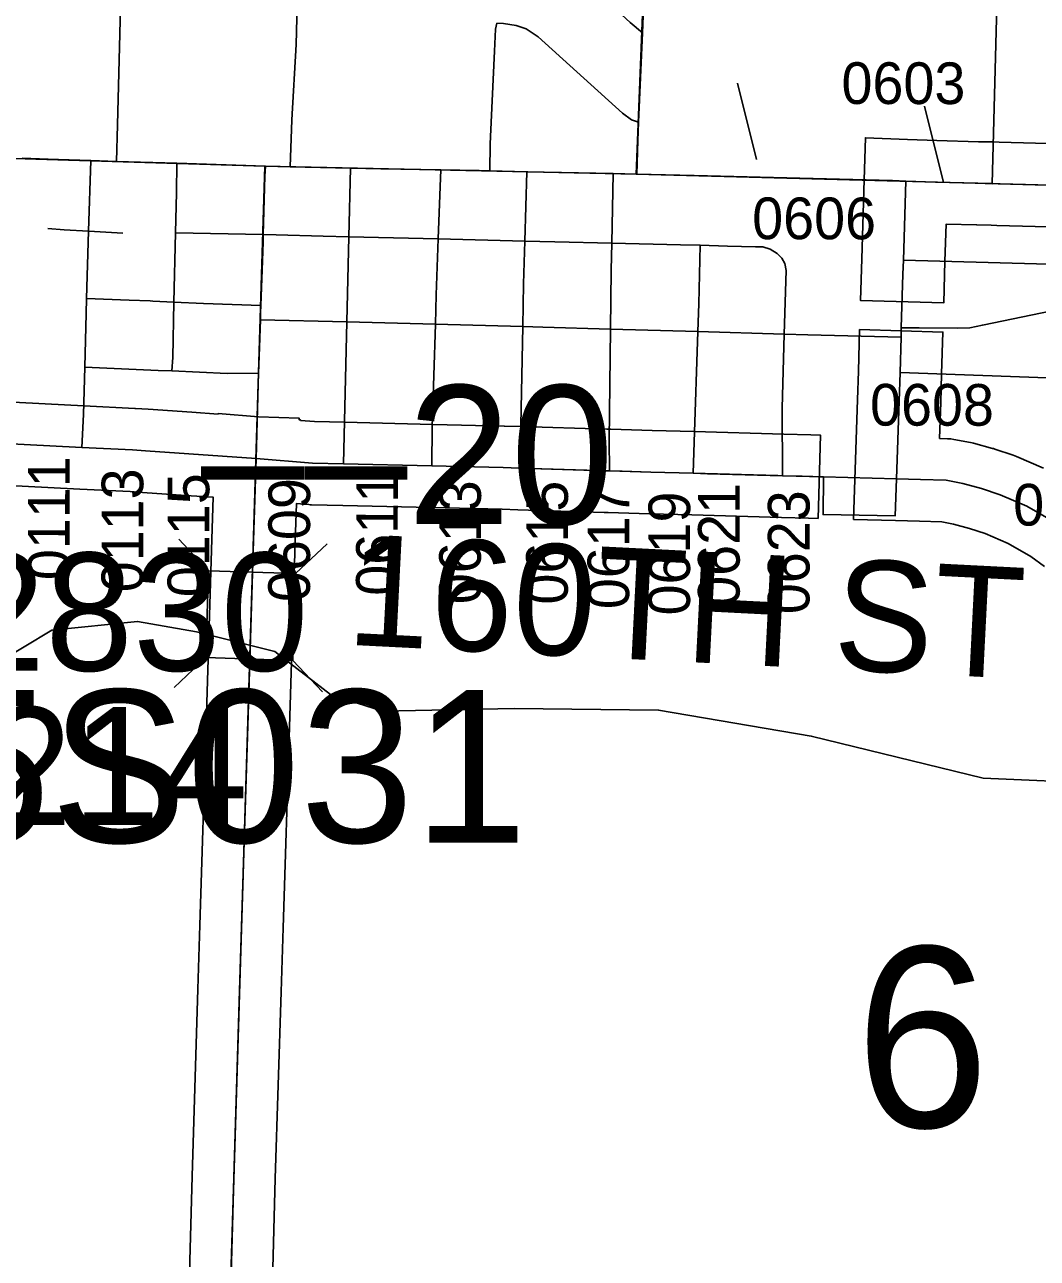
# Model space of a CAD drawing. Extents: x -157.2 to -99.3, y 12.2 to 46.2.
# Drawn here: x -116.931 to -116.201, y 33.541 to 34.429 of the extents above; entities that cross this region are included whole.
import ezdxf

# ---------------------------------------------------------------- set-up
doc = ezdxf.new("R2010")
doc.units = 0
for name, color, linetype in [('tdCoCityStreetMajor', 7, 'Continuous'), ('tdCoCityStreetMinor', 7, 'Continuous'), ('tdCoCorpBndry', 7, 'Continuous'), ('tdCoHydroRiver', 7, 'Continuous'), ('tdCoSecRdNmbr', 7, 'Continuous'), ('tdCoSecRdTxt', 7, 'Continuous'), ('tdCoSecRteBand', 7, 'Continuous'), ('tdCoSecRteCL', 7, 'Continuous'), ('tdCoSectLine', 7, 'Continuous'), ('tdCoSectNmbr', 7, 'Continuous'), ('tdCoStrucPriMaintName', 7, 'Continuous'), ('tdCoStrucSec', 7, 'Continuous'), ('tdCoStrucSecCoName', 7, 'Continuous'), ('tdCoStrucSecFHWANum', 7, 'Continuous'), ('tdCoSurfAsphalt', 7, 'Continuous'), ('tdCoSurfAsphaltUnbanded', 7, 'Continuous'), ('tdCoSurfConc', 7, 'Continuous'), ('tdCoTwpBndryShd', 7, 'Continuous'), ('tdStHwyPriRefPost1', 7, 'Continuous'), ('tdStHwyPriRefPost5', 7, 'Continuous')]:
    doc.layers.add(name, color=color, linetype=linetype)

msp = doc.modelspace()

# ---------------------------------------------------------------- linework, layer by layer
at = {"layer": 'tdCoCityStreetMajor'}
for p, q in [((-116.93259, 34.33323), (-116.91381, 34.33245)), ((-116.86449, 34.33081), (-116.82121, 34.32945)), ((-116.82121, 34.32945), (-116.75727, 34.32745)), ((-116.73941, 34.327), (-116.69592, 34.32592)), ((-116.59569, 34.32397), (-116.56905, 34.32338)), ((-116.35526, 34.10347), (-116.30266, 34.10201))]:
    msp.add_line(p, q, dxfattribs=at)
for points in [[(-116.4898, 34.32161), (-116.48906, 34.34583), (-116.48848, 34.3591), (-116.48569, 34.42348), (-116.48462, 34.44818), (-116.48369, 34.47816), (-116.48215, 34.52758), (-116.48086, 34.56003), (-116.47895, 34.60798), (-116.47745, 34.6464)], [(-116.48569, 34.42348), (-116.49448, 34.43091), (-116.54576, 34.47827), (-116.56551, 34.49651), (-116.57771, 34.50732), (-116.61927, 34.54411), (-116.64451, 34.56717), (-116.65363, 34.57551), (-116.66272, 34.58382), (-116.70662, 34.62476), (-116.72666, 34.64296)], [(-116.91381, 34.33245), (-116.89868, 34.33182), (-116.88304, 34.33139), (-116.86449, 34.33081)], [(-116.69592, 34.32592), (-116.67407, 34.32538), (-116.63104, 34.32463), (-116.60329, 34.32414), (-116.59569, 34.32397)], [(-116.56905, 34.32338), (-116.50668, 34.32199), (-116.4898, 34.32161), (-116.44842, 34.32069), (-116.30563, 34.31699), (-116.296, 34.31661)], [(-116.30017, 34.17873), (-116.29942, 34.20415), (-116.29922, 34.21086), (-116.29807, 34.24958), (-116.29776, 34.25972)]]:
    msp.add_lwpolyline(points, dxfattribs=at)
at = {"layer": 'tdCoCityStreetMinor'}
for p, q in [((-116.88464, 34.28046), (-116.88304, 34.33139)), ((-116.75727, 34.32745), (-116.73941, 34.327)), ((-116.69708, 34.27654), (-116.69592, 34.32592)), ((-116.63146, 34.31272), (-116.63104, 34.32463)), ((-116.63279, 34.2749), (-116.63146, 34.31272)), ((-116.88615, 34.23207), (-116.88464, 34.28046)), ((-116.88439, 34.28045), (-116.86009, 34.27917)), ((-116.82204, 34.27933), (-116.75886, 34.27807)), ((-116.71571, 34.27701), (-116.69708, 34.27654)), ((-116.69708, 34.27654), (-116.63279, 34.2749)), ((-116.63279, 34.2749), (-116.57045, 34.27331)), ((-116.88615, 34.23207), (-116.85539, 34.23087)), ((-116.76089, 34.21676), (-116.69853, 34.2151)), ((-116.69853, 34.2151), (-116.63486, 34.21341)), ((-116.76218, 34.1782), (-116.76177, 34.19047))]:
    msp.add_line(p, q, dxfattribs=at)
for points in [[(-116.86449, 34.33081), (-116.8639, 34.35718), (-116.8605, 34.48864)], [(-116.73941, 34.327), (-116.73818, 34.36064), (-116.73522, 34.4149), (-116.7346, 34.43409), (-116.733, 34.48366), (-116.73274, 34.49156)], [(-116.59397, 34.37439), (-116.59239, 34.4102), (-116.59165, 34.42598), (-116.59049, 34.4303)], [(-116.48848, 34.3591), (-116.4935, 34.36063), (-116.50015, 34.36556), (-116.56082, 34.42056), (-116.56945, 34.42623), (-116.5766, 34.42869), (-116.58573, 34.43017), (-116.59049, 34.4303)], [(-116.59569, 34.32397), (-116.59534, 34.34337), (-116.59397, 34.37439)], [(-116.82317, 34.2294), (-116.82204, 34.27933), (-116.82137, 34.30851), (-116.82121, 34.32945)], [(-116.75946, 34.25918), (-116.759, 34.27282), (-116.75886, 34.27807), (-116.75777, 34.32017), (-116.75727, 34.32745)], [(-116.57449, 34.10981), (-116.57353, 34.12898), (-116.57192, 34.21173), (-116.57131, 34.24267), (-116.57045, 34.27331), (-116.56905, 34.32338)], [(-116.50949, 34.10785), (-116.50966, 34.12997), (-116.50869, 34.20996), (-116.50818, 34.25253), (-116.50776, 34.27186), (-116.50668, 34.32199)], [(-116.91409, 34.28237), (-116.90226, 34.28139), (-116.88464, 34.28046), (-116.88439, 34.28045)], [(-116.75886, 34.27807), (-116.74963, 34.27788), (-116.71571, 34.27701)], [(-116.70093, 34.11286), (-116.69853, 34.2151), (-116.69708, 34.27654)], [(-116.63486, 34.21341), (-116.6342, 34.23478), (-116.63279, 34.2749)], [(-116.57045, 34.27331), (-116.54887, 34.27276), (-116.50776, 34.27186)], [(-116.50776, 34.27186), (-116.50776, 34.27186), (-116.45837, 34.27078), (-116.44421, 34.27037), (-116.42433, 34.2698), (-116.40436, 34.2693), (-116.39893, 34.2693), (-116.39375, 34.26758), (-116.38858, 34.26437), (-116.38537, 34.26116)], [(-116.44925, 34.1061), (-116.4485, 34.12849), (-116.44574, 34.20817), (-116.44505, 34.22812), (-116.44421, 34.27037)], [(-116.76072, 34.22185), (-116.76054, 34.22703), (-116.75946, 34.25918)], [(-116.38473, 34.10429), (-116.38512, 34.15291), (-116.38353, 34.20641), (-116.38216, 34.25229), (-116.38315, 34.25722), (-116.38537, 34.26116)], [(-116.88948, 34.12472), (-116.88822, 34.14841), (-116.88741, 34.18261), (-116.8865, 34.22116), (-116.88615, 34.23207)], [(-116.85539, 34.23087), (-116.84038, 34.23028), (-116.83834, 34.23018), (-116.82317, 34.2294), (-116.80191, 34.22831), (-116.76054, 34.22703)], [(-116.8248, 34.17979), (-116.82408, 34.1894), (-116.82317, 34.2294)], [(-116.76177, 34.19047), (-116.76089, 34.21676), (-116.76072, 34.22185)], [(-116.29922, 34.21086), (-116.28648, 34.21086), (-116.25911, 34.21061), (-116.24998, 34.21086), (-116.24086, 34.21283), (-116.1908, 34.22319), (-116.17773, 34.22467), (-116.1617, 34.22442), (-116.08476, 34.22196)], [(-116.63736, 34.11137), (-116.63716, 34.13959), (-116.63486, 34.21341)], [(-116.63486, 34.21341), (-116.57192, 34.21173), (-116.5575, 34.21135), (-116.50869, 34.20996), (-116.44574, 34.20817), (-116.38353, 34.20641), (-116.36663, 34.20593), (-116.29942, 34.20415)], [(-116.88741, 34.18261), (-116.83446, 34.18022), (-116.8248, 34.17979)], [(-116.8248, 34.17979), (-116.78489, 34.178), (-116.76218, 34.1782)], [(-116.76393, 34.11672), (-116.76245, 34.17023), (-116.76218, 34.1782)]]:
    msp.add_lwpolyline(points, dxfattribs=at)
at = {"layer": 'tdCoCorpBndry'}
for points in [[(-116.22071, 34.80881), (-116.23373, 34.31474), (-116.24423, 34.31502), (-116.27456, 34.31576), (-116.296, 34.31661), (-116.29776, 34.25972), (-116.04516, 34.25267)], [(-116.04862, 34.16967), (-116.30017, 34.17872), (-116.30078, 34.15808), (-116.30266, 34.10201), (-116.30374, 34.0754), (-116.35553, 34.07633), (-116.35526, 34.10347), (-116.37057, 34.1039), (-116.38473, 34.10429), (-116.43873, 34.10581), (-116.44925, 34.1061), (-116.47968, 34.10695), (-116.50029, 34.10758), (-116.50949, 34.10785), (-116.57449, 34.10981), (-116.58596, 34.11016), (-116.63736, 34.11137), (-116.70093, 34.11286), (-116.72349, 34.11339), (-116.76393, 34.11672), (-116.81246, 34.12008), (-116.84377, 34.12225), (-116.85296, 34.12289), (-116.88948, 34.12472), (-116.94984, 34.12775)]]:
    msp.add_lwpolyline(points, dxfattribs=at)
at = {"layer": 'tdCoHydroRiver'}
msp.add_lwpolyline([(-117.10729, 33.85812), (-117.08986, 33.8608), (-117.06582, 33.87434), (-117.01093, 33.92017), (-116.97883, 33.93981), (-116.95122, 33.96903), (-116.91111, 33.99318), (-116.8494, 33.99938), (-116.80701, 33.99192), (-116.7506, 33.97775), (-116.71042, 33.94667), (-116.67288, 33.9346), (-116.57815, 33.93675), (-116.47406, 33.93548), (-116.36412, 33.9167), (-116.2403, 33.88649), (-116.15205, 33.8825)], dxfattribs=at)
at = {"layer": 'tdCoSecRdNmbr'}
for p, q in [((-116.4172, 34.38722), (-116.40346, 34.33226)), ((-116.28265, 34.37057), (-116.26891, 34.31561)), ((-116.28265, 34.37057), (-116.26891, 34.31561))]:
    msp.add_line(p, q, dxfattribs=at)
at = {"layer": 'tdCoSecRteBand'}
for points in [[(-116.07405, 34.28042), (-116.23033, 34.28471), (-116.2344, 34.28482), (-116.24481, 34.28503), (-116.24489, 34.28503), (-116.24496, 34.28503), (-116.26695, 34.28556), (-116.26777, 34.2588), (-116.2687, 34.22881), (-116.32867, 34.23066), (-116.32774, 34.26065), (-116.32599, 34.31754), (-116.32505, 34.34779), (-116.29481, 34.34659), (-116.2736, 34.34575), (-116.24357, 34.34501), (-116.23317, 34.34481), (-116.23315, 34.34481), (-116.23301, 34.34481), (-116.23288, 34.3448), (-116.22868, 34.34469), (-116.07161, 34.34038)], [(-116.33365, 34.07286), (-116.33077, 34.15903), (-116.33016, 34.17961), (-116.32927, 34.2096), (-116.2693, 34.20782), (-116.27018, 34.17784), (-116.2708, 34.15719), (-116.2708, 34.15714), (-116.2708, 34.15708), (-116.27167, 34.13117), (-116.26606, 34.13102), (-116.26367, 34.13096), (-116.26133, 34.13052), (-116.24949, 34.1283), (-116.2483, 34.12808), (-116.24712, 34.12776), (-116.23356, 34.12406), (-116.23276, 34.12384), (-116.23197, 34.12358), (-116.21865, 34.11914), (-116.21738, 34.11871), (-116.21615, 34.11818), (-116.19691, 34.10979)], [(-116.94834, 34.15772), (-116.88797, 34.15468), (-116.85145, 34.15285), (-116.85117, 34.15283), (-116.85088, 34.15281), (-116.8417, 34.15218), (-116.81039, 34.15001), (-116.7914, 34.14869), (-116.79137, 34.14908), (-116.7622, 34.14668), (-116.73295, 34.1457), (-116.73298, 34.14465), (-116.73193, 34.14458), (-116.73196, 34.14419), (-116.7219, 34.14336), (-116.70023, 34.14285), (-116.63666, 34.14136), (-116.58526, 34.14015), (-116.58516, 34.14015), (-116.58506, 34.14015), (-116.57359, 34.1398), (-116.51136, 34.13792), (-116.50859, 34.13784), (-116.4788, 34.13694), (-116.44841, 34.13609), (-116.38389, 34.13428), (-116.36441, 34.13374), (-116.35743, 34.13354), (-116.35909, 34.07357)], [(-116.81407, 33.45146), (-116.81012, 33.59964), (-116.81012, 33.59971), (-116.81012, 33.59978), (-116.80593, 33.73442), (-116.80593, 33.73444), (-116.80593, 33.73445), (-116.80445, 33.78055), (-116.80001, 33.92504), (-116.80001, 33.92504), (-116.79589, 34.05858), (-116.79589, 34.05862), (-116.79589, 34.05866), (-116.79488, 34.08879), (-116.81454, 34.09015), (-116.84584, 34.09232), (-116.85475, 34.09294), (-116.89099, 34.09476), (-116.95135, 34.09779)], [(-116.35909, 34.07357), (-116.36608, 34.07376), (-116.36609, 34.07376), (-116.36609, 34.07376), (-116.38557, 34.07431), (-116.45009, 34.07611), (-116.48052, 34.07697), (-116.48055, 34.07697), (-116.48058, 34.07697), (-116.5104, 34.07787), (-116.51317, 34.07795), (-116.57539, 34.07983), (-116.58677, 34.08017), (-116.63807, 34.08138), (-116.70164, 34.08287), (-116.72419, 34.0834), (-116.72507, 34.08342), (-116.72595, 34.08349), (-116.735, 34.08424), (-116.73592, 34.0567), (-116.74004, 33.9232), (-116.74448, 33.77869), (-116.74448, 33.77867), (-116.74448, 33.77864), (-116.74596, 33.73254), (-116.75015, 33.59798), (-116.75409, 33.44983)], [(-116.19619, 34.03905), (-116.20594, 34.04618), (-116.2223, 34.05541), (-116.2389, 34.06264), (-116.25015, 34.06639), (-116.26174, 34.06955), (-116.27004, 34.07111), (-116.28615, 34.07154), (-116.28617, 34.07154), (-116.28618, 34.07154), (-116.30349, 34.07202), (-116.33365, 34.07286)]]:
    msp.add_lwpolyline(points, dxfattribs=at)
at = {"layer": 'tdCoSecRteCL'}
for points in [[(-116.29776, 34.25972), (-116.296, 34.31661), (-116.27456, 34.31576), (-116.24423, 34.31502), (-116.23373, 34.31482), (-116.2337, 34.31482), (-116.2295, 34.3147), (-116.05237, 34.30984), (-116.04284, 34.30963)], [(-116.09904, 33.99124), (-116.13788, 34.02656), (-116.16353, 34.04925), (-116.17684, 34.06207), (-116.18967, 34.07144), (-116.2089, 34.08229), (-116.22814, 34.09068), (-116.24145, 34.09512), (-116.25502, 34.09882), (-116.26686, 34.10104), (-116.28535, 34.10153), (-116.30266, 34.10201), (-116.30078, 34.15808), (-116.30017, 34.17873)], [(-117.00018, 34.13028), (-116.99857, 34.1302), (-116.98993, 34.12977), (-116.94984, 34.12775), (-116.88948, 34.12472), (-116.85296, 34.12289), (-116.84377, 34.12225), (-116.81246, 34.12008), (-116.76393, 34.11672)], [(-116.78408, 33.45063), (-116.78013, 33.59884), (-116.77594, 33.73349), (-116.77446, 33.77961), (-116.77002, 33.92412), (-116.7659, 34.05766), (-116.76393, 34.11672)], [(-116.76393, 34.11672), (-116.72349, 34.11339), (-116.70093, 34.11286), (-116.63736, 34.11137), (-116.58596, 34.11016), (-116.57449, 34.10981), (-116.51227, 34.10794), (-116.50949, 34.10785), (-116.47968, 34.10695), (-116.44925, 34.1061), (-116.38473, 34.10429), (-116.36525, 34.10375), (-116.35826, 34.10355), (-116.35526, 34.10347)]]:
    msp.add_lwpolyline(points, dxfattribs=at)
at = {"layer": 'tdCoSectLine'}
for points in [[(-116.44698, 35.33142), (-116.47044, 34.81883), (-116.49018, 34.32161)], [(-117.48014, 34.34935), (-116.75765, 34.32745)], [(-116.75765, 34.32745), (-116.79464, 33.11851)], [(-116.75765, 34.32745), (-116.49018, 34.32161)], [(-116.49018, 34.32161), (-115.79382, 34.30315)]]:
    msp.add_lwpolyline(points, dxfattribs=at)
at = {"layer": 'tdCoStrucSec'}
for p, q in [((-116.79827, 34.03583), (-116.81971, 34.05863)), ((-116.7357, 34.0339), (-116.7129, 34.05534)), ((-116.8002, 33.97326), (-116.82301, 33.95182)), ((-116.73763, 33.97133), (-116.71619, 33.94853))]:
    msp.add_line(p, q, dxfattribs=at)
msp.add_lwpolyline([(-116.8002, 33.97326), (-116.79827, 34.03583), (-116.7357, 34.0339), (-116.73763, 33.97133)], close=True, dxfattribs=at)
at = {"layer": 'tdCoSurfAsphalt'}
msp.add_line((-116.29776, 34.25972), (-116.296, 34.31661), dxfattribs=at)
for points in [[(-116.296, 34.31661), (-116.27456, 34.31576), (-116.24423, 34.31502), (-116.23373, 34.31482)], [(-116.23373, 34.31482), (-116.2337, 34.31482), (-116.2295, 34.3147)], [(-116.2295, 34.3147), (-116.05237, 34.30984), (-116.04284, 34.30963)], [(-116.30266, 34.10201), (-116.30078, 34.15808), (-116.30017, 34.17872), (-116.30017, 34.17873)], [(-116.76393, 34.11672), (-116.72349, 34.11339), (-116.70093, 34.11286), (-116.63736, 34.11137), (-116.58596, 34.11016), (-116.57449, 34.10981), (-116.51227, 34.10794)], [(-116.51227, 34.10794), (-116.50949, 34.10785), (-116.47968, 34.10695), (-116.44925, 34.1061), (-116.38825, 34.10439)], [(-116.30266, 34.10201), (-116.28535, 34.10153), (-116.26686, 34.10104), (-116.25502, 34.09882), (-116.24145, 34.09512), (-116.22814, 34.09068), (-116.2089, 34.08229), (-116.18967, 34.07144), (-116.17684, 34.06207), (-116.16353, 34.04925), (-116.13788, 34.02656), (-116.09904, 33.99124)]]:
    msp.add_lwpolyline(points, dxfattribs=at)
at = {"layer": 'tdCoSurfAsphaltUnbanded'}
msp.add_line((-116.35826, 34.10355), (-116.35526, 34.10347), dxfattribs=at)
at = {"layer": 'tdCoSurfConc'}
for p, q in [((-116.84377, 34.12225), (-116.81246, 34.12008)), ((-116.81246, 34.12008), (-116.76393, 34.11672))]:
    msp.add_line(p, q, dxfattribs=at)
for points in [[(-116.94984, 34.12775), (-116.88948, 34.12472), (-116.85296, 34.12289), (-116.84377, 34.12225)], [(-116.78746, 33.35965), (-116.78605, 33.38134), (-116.78408, 33.45063), (-116.78013, 33.59884), (-116.77594, 33.73349), (-116.77446, 33.77961), (-116.77002, 33.92412), (-116.7659, 34.05766), (-116.76393, 34.11672)]]:
    msp.add_lwpolyline(points, dxfattribs=at)
at = {"layer": 'tdCoTwpBndryShd'}
for points in [[(-120.50122, 34.43134), (-119.74894, 34.40237), (-119.46467, 34.39171), (-118.74278, 34.37833), (-118.47531, 34.37282), (-117.74394, 34.35672), (-117.48014, 34.34935), (-116.75765, 34.32745), (-116.49018, 34.32161), (-115.79382, 34.30315), (-115.48819, 34.29576), (-114.79546, 34.26976), (-114.4939, 34.2619)], [(-116.75765, 34.32745), (-116.79464, 33.11851), (-116.82405, 32.12764), (-116.85699, 31.13194), (-116.88988, 30.13472), (-116.91349, 29.13313), (-116.94167, 28.13575), (-116.96994, 27.16206), (-117.00197, 26.16112), (-117.04369, 25.15824), (-117.06469, 24.16455), (-117.09334, 23.16309), (-117.12795, 22.15678), (-117.14598, 21.15845), (-117.15949, 20.16813), (-117.18965, 19.17679), (-117.22444, 18.17223), (-117.25804, 17.1659), (-117.29339, 16.17242)]]:
    msp.add_lwpolyline(points, dxfattribs=at)

# ---------------------------------------------------------------- texts
at = {"layer": 'tdCoSecRdNmbr'}
for s, rotation, p in [('0603', 359.91229, (-116.34235, 34.37222)), ('0606', 359.91063, (-116.40669, 34.27481)), ('0608', 359.91063, (-116.32175, 34.14048)), ('0111', 89.91196, (-116.89837, 34.0291)), ('0113', 89.91196, (-116.84538, 34.02031)), ('0115', 89.91196, (-116.79782, 34.01683)), ('0611', 89.912, (-116.662, 34.01787)), ('0609', 89.91196, (-116.72524, 34.01332)), ('0613', 89.91205, (-116.60215, 34.01178)), ('0615', 89.91209, (-116.53949, 34.01148)), ('0617', 89.91211, (-116.49532, 34.0082)), ('0621', 89.91219, (-116.41573, 34.00985)), ('0627', 359.91072, (-116.21868, 34.06845)), ('0619', 89.91214, (-116.45147, 34.00367)), ('0623', 89.91059, (-116.36544, 34.00457))]:
    msp.add_text(s, height=0.03, rotation=rotation, dxfattribs=at).set_placement(p)
at = {"layer": 'tdCoSecRdTxt'}
msp.add_text('160TH ST', height=0.08, rotation=357.09566, dxfattribs=at).set_placement((-116.69947, 33.98264))
at = {"layer": 'tdCoSectNmbr'}
msp.add_text('6', height=0.13, rotation=359.91062, dxfattribs=at).set_placement((-116.33254, 33.63498))
at = {"layer": 'tdCoStrucPriMaintName'}
msp.add_text('97195S031', height=0.11, dxfattribs=at).set_placement((-117.32119, 33.84005))
at = {"layer": 'tdCoStrucSecCoName'}
msp.add_text('K-214', height=0.085, dxfattribs=at).set_placement((-117.07329, 33.85263))
at = {"layer": 'tdCoStrucSecFHWANum'}
msp.add_text('352830', height=0.085, dxfattribs=at).set_placement((-117.1055, 33.9638))
at = {"layer": 'tdStHwyPriRefPost1'}
msp.add_text('‒‒20', height=0.1, dxfattribs=at).set_placement((-116.80372, 34.06945))
at = {"layer": 'tdStHwyPriRefPost5'}
msp.add_text('‒‒20', height=0.1, dxfattribs=at).set_placement((-116.80372, 34.06945))

doc.saveas('drawing.dxf')
